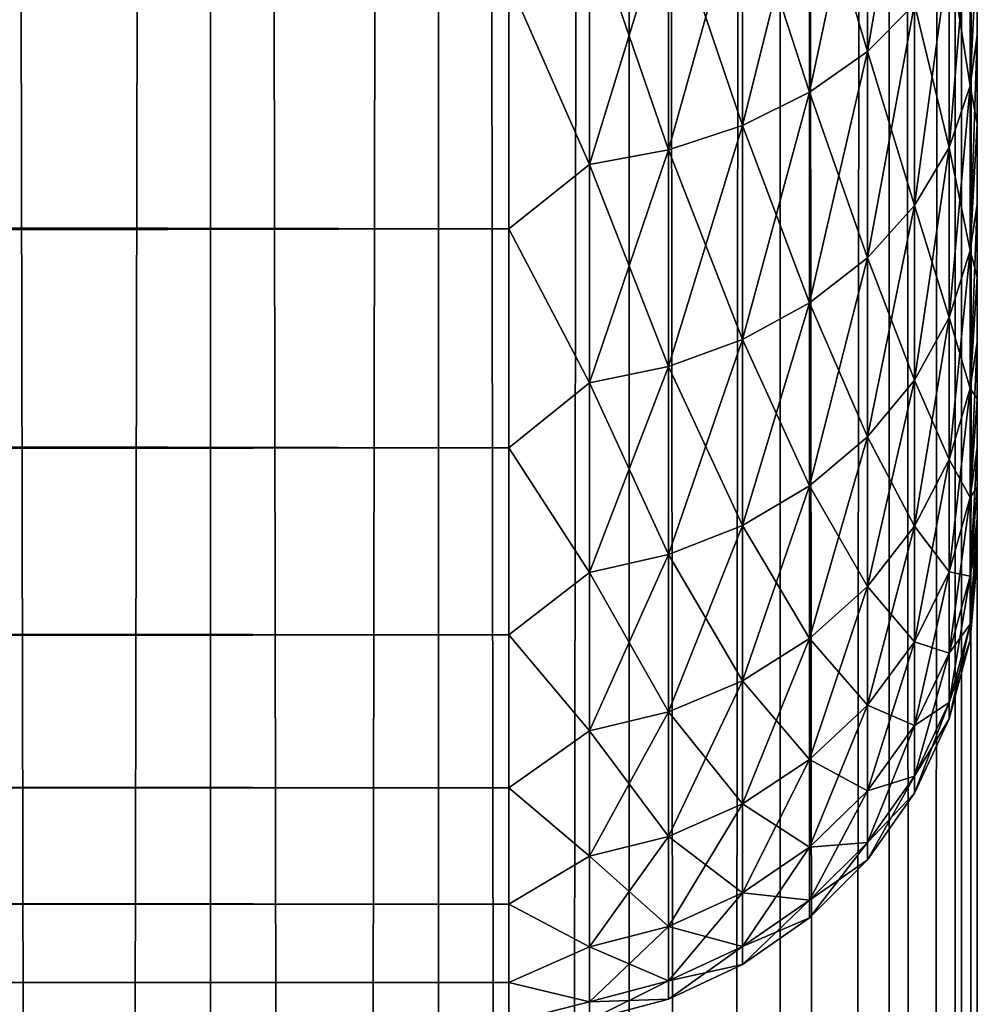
# Model space of a CAD drawing. Extents: x -265 to 265, y 0 to 607.
# Tile 258 of 296: x 260.91 to 265, y 427.6 to 431.8. Entities that reach past the tile are written whole.
import ezdxf

# ---------------------------------------------------------------- set-up
doc = ezdxf.new("R2010")
doc.units = 0
doc.header["$LTSCALE"] = 26.699852
for name, color, linetype in [('12', 7, 'CONTINUOUS'), ('16', 7, 'CONTINUOUS'), ('79', 7, 'CONTINUOUS'), ('80', 7, 'CONTINUOUS'), ('9', 7, 'CONTINUOUS')]:
    doc.layers.add(name, color=color, linetype=linetype)

msp = doc.modelspace()

# ---------------------------------------------------------------- linework, layer by layer
at = {"layer": '12', "color": 7, "linetype": 'CONTINUOUS'}
for points in [[(-263, 430.9078, 18.922), (-263, 431.9652, 17.9244), (263, 430.9078, 18.922), (-263, 430.9078, 18.922)], [(263, 430.9078, 18.922), (-263, 431.9652, 17.9244), (263, 431.9652, 17.9244), (263, 430.9078, 18.922)], [(-263, 431.9652, 37.0756), (-263, 430.9078, 36.078), (263, 431.9652, 37.0756), (-263, 431.9652, 37.0756)], [(263, 431.9652, 37.0756), (-263, 430.9078, 36.078), (263, 430.9078, 36.078), (263, 431.9652, 37.0756)], [(-263, 429.9735, 20.0355), (-263, 430.9078, 18.922), (263, 429.9735, 20.0355), (-263, 429.9735, 20.0355)], [(263, 429.9735, 20.0355), (-263, 430.9078, 18.922), (263, 430.9078, 18.922), (263, 429.9735, 20.0355)], [(-263, 430.9078, 36.078), (-263, 429.9735, 34.9645), (263, 430.9078, 36.078), (-263, 430.9078, 36.078)], [(263, 430.9078, 36.078), (-263, 429.9735, 34.9645), (263, 429.9735, 34.9645), (263, 430.9078, 36.078)], [(-263, 429.1747, 21.25), (-263, 429.9735, 20.0355), (263, 429.1747, 21.25), (-263, 429.1747, 21.25)], [(263, 429.1747, 21.25), (-263, 429.9735, 20.0355), (263, 429.9735, 20.0355), (263, 429.1747, 21.25)], [(-263, 429.9735, 34.9645), (-263, 429.1747, 33.75), (263, 429.9735, 34.9645), (-263, 429.9735, 34.9645)], [(263, 429.9735, 34.9645), (-263, 429.1747, 33.75), (263, 429.1747, 33.75), (263, 429.9735, 34.9645)], [(-263, 428.5223, 22.549), (-263, 429.1747, 21.25), (263, 428.5223, 22.549), (-263, 428.5223, 22.549)], [(263, 428.5223, 22.549), (-263, 429.1747, 21.25), (263, 429.1747, 21.25), (263, 428.5223, 22.549)], [(-263, 429.1747, 33.75), (-263, 428.5223, 32.451), (263, 429.1747, 33.75), (-263, 429.1747, 33.75)], [(263, 429.1747, 33.75), (-263, 428.5223, 32.451), (263, 428.5223, 32.451), (263, 429.1747, 33.75)], [(-263, 428.0251, 23.915), (-263, 428.5223, 22.549), (263, 428.0251, 23.915), (-263, 428.0251, 23.915)], [(263, 428.0251, 23.915), (-263, 428.5223, 22.549), (263, 428.5223, 22.549), (263, 428.0251, 23.915)], [(-263, 428.5223, 32.451), (-263, 428.0251, 31.085), (263, 428.5223, 32.451), (-263, 428.5223, 32.451)], [(263, 428.5223, 32.451), (-263, 428.0251, 31.085), (263, 428.0251, 31.085), (263, 428.5223, 32.451)], [(-263, 427.6899, 25.3294), (-263, 428.0251, 23.915), (263, 427.6899, 25.3294), (-263, 427.6899, 25.3294)], [(263, 427.6899, 25.3294), (-263, 428.0251, 23.915), (263, 428.0251, 23.915), (263, 427.6899, 25.3294)], [(-263, 428.0251, 31.085), (-263, 427.6899, 29.6706), (263, 428.0251, 31.085), (-263, 428.0251, 31.085)], [(263, 428.0251, 31.085), (-263, 427.6899, 29.6706), (263, 427.6899, 29.6706), (263, 428.0251, 31.085)], [(-263, 427.5211, 26.7732), (-263, 427.6899, 25.3294), (263, 427.5211, 26.7732), (-263, 427.5211, 26.7732)], [(263, 427.5211, 26.7732), (-263, 427.6899, 25.3294), (263, 427.6899, 25.3294), (263, 427.5211, 26.7732)], [(-263, 427.6899, 29.6706), (-263, 427.5211, 28.2268), (263, 427.6899, 29.6706), (-263, 427.6899, 29.6706)], [(263, 427.6899, 29.6706), (-263, 427.5211, 28.2268), (263, 427.5211, 28.2268), (263, 427.6899, 29.6706)]]:
    msp.add_3dface(points, dxfattribs=at)
at = {"layer": '16', "color": 7, "linetype": 'CONTINUOUS'}
for points in [[(264.7317, 431.8678, 35.6322), (264.7317, 432.8295, 36.4915), (264.5314, 431.6658, 35.8342), (264.7317, 431.8678, 35.6322)], [(264.5314, 431.6658, 35.8342), (264.7317, 432.8295, 36.4915), (264.5314, 432.6513, 36.715), (264.5314, 431.6658, 35.8342)], [(264.5314, 432.6513, 18.285), (264.5314, 431.6658, 19.1658), (264.2845, 432.4976, 18.0922), (264.5314, 432.6513, 18.285)], [(264.5314, 431.6658, 35.8342), (264.5314, 432.6513, 36.715), (264.2845, 431.4914, 36.0086), (264.5314, 431.6658, 35.8342)], [(264.2845, 431.4914, 36.0086), (264.5314, 432.6513, 36.715), (264.2845, 432.4976, 36.9078), (264.2845, 431.4914, 36.0086)], [(264.5314, 432.6513, 18.285), (264.7317, 431.8678, 19.3678), (264.5314, 431.6658, 19.1658), (264.5314, 432.6513, 18.285)], [(264.2845, 432.4976, 18.0922), (264.2845, 431.4914, 18.9914), (263.9985, 432.3729, 17.9359), (264.2845, 432.4976, 18.0922)], [(264.2845, 431.4914, 36.0086), (264.2845, 432.4976, 36.9078), (263.9985, 431.35, 36.15), (264.2845, 431.4914, 36.0086)], [(263.9985, 431.35, 36.15), (264.2845, 432.4976, 36.9078), (263.9985, 432.3729, 37.0641), (263.9985, 431.35, 36.15)], [(264.2845, 432.4976, 18.0922), (264.5314, 431.6658, 19.1658), (264.2845, 431.4914, 18.9914), (264.2845, 432.4976, 18.0922)], [(263.9985, 432.3729, 17.9359), (263.9985, 431.35, 18.85), (263.6821, 432.2811, 17.8208), (263.9985, 432.3729, 17.9359)], [(263.9985, 431.35, 36.15), (263.9985, 432.3729, 37.0641), (263.6821, 431.2459, 36.2541), (263.9985, 431.35, 36.15)], [(263.6821, 431.2459, 36.2541), (263.9985, 432.3729, 37.0641), (263.6821, 432.2811, 37.1792), (263.6821, 431.2459, 36.2541)], [(263.9985, 432.3729, 17.9359), (264.2845, 431.4914, 18.9914), (263.9985, 431.35, 18.85), (263.9985, 432.3729, 17.9359)], [(264.9696, 432.3298, 19.8298), (264.9696, 431.5192, 20.7368), (264.8793, 432.0915, 19.5915), (264.9696, 432.3298, 19.8298)], [(264.9696, 431.5192, 34.2632), (264.9696, 432.3298, 35.1702), (264.8793, 431.2557, 34.4733), (264.9696, 431.5192, 34.2632)], [(264.8793, 431.2557, 34.4733), (264.9696, 432.3298, 35.1702), (264.8793, 432.0915, 35.4085), (264.8793, 431.2557, 34.4733)], [(264.9696, 432.3298, 19.8298), (265, 432.1407, 20.5372), (264.9696, 431.5192, 20.7368), (264.9696, 432.3298, 19.8298)], [(264.9696, 431.5192, 34.2632), (265, 432.1407, 34.4628), (264.9696, 432.3298, 35.1702), (264.9696, 431.5192, 34.2632)], [(263.6821, 432.2811, 17.8208), (263.6821, 431.2459, 18.7459), (263.3449, 432.2251, 17.7505), (263.6821, 432.2811, 17.8208)], [(263.6821, 431.2459, 36.2541), (263.6821, 432.2811, 37.1792), (263.3449, 431.1824, 36.3176), (263.6821, 431.2459, 36.2541)], [(263.3449, 431.1824, 36.3176), (263.6821, 432.2811, 37.1792), (263.3449, 432.2251, 37.2495), (263.3449, 431.1824, 36.3176)], [(263.6821, 432.2811, 17.8208), (263.9985, 431.35, 18.85), (263.6821, 431.2459, 18.7459), (263.6821, 432.2811, 17.8208)], [(263, 431.9652, 37.0756), (263.3449, 431.1824, 36.3176), (263.3449, 432.2251, 37.2495), (263, 431.9652, 37.0756)], [(263, 431.9652, 17.9244), (263.3449, 432.2251, 17.7505), (263.3449, 431.1824, 18.6824), (263, 431.9652, 17.9244)], [(263.3449, 432.2251, 17.7505), (263.6821, 431.2459, 18.7459), (263.3449, 431.1824, 18.6824), (263.3449, 432.2251, 17.7505)], [(265, 432.1407, 20.5372), (265, 431.7346, 21.0244), (264.9696, 431.5192, 20.7368), (265, 432.1407, 20.5372)], [(265, 431.7346, 33.9756), (265, 432.1407, 34.4628), (264.9696, 431.5192, 34.2632), (265, 431.7346, 33.9756)], [(264.8793, 432.0915, 19.5915), (264.8793, 431.2557, 20.5267), (264.7317, 431.8678, 19.3678), (264.8793, 432.0915, 19.5915)], [(264.8793, 431.2557, 34.4733), (264.8793, 432.0915, 35.4085), (264.7317, 431.0085, 34.6705), (264.8793, 431.2557, 34.4733)], [(264.7317, 431.0085, 34.6705), (264.8793, 432.0915, 35.4085), (264.7317, 431.8678, 35.6322), (264.7317, 431.0085, 34.6705)], [(264.8793, 432.0915, 19.5915), (264.9696, 431.5192, 20.7368), (264.8793, 431.2557, 20.5267), (264.8793, 432.0915, 19.5915)], [(263, 431.9652, 37.0756), (263, 430.9078, 36.078), (263.3449, 431.1824, 36.3176), (263, 431.9652, 37.0756)], [(263, 430.9078, 18.922), (263, 431.9652, 17.9244), (263.3449, 431.1824, 18.6824), (263, 430.9078, 18.922)], [(264.7317, 431.8678, 19.3678), (264.7317, 431.0085, 20.3295), (264.5314, 431.6658, 19.1658), (264.7317, 431.8678, 19.3678)], [(264.7317, 431.0085, 34.6705), (264.7317, 431.8678, 35.6322), (264.5314, 430.785, 34.8487), (264.7317, 431.0085, 34.6705)], [(264.5314, 430.785, 34.8487), (264.7317, 431.8678, 35.6322), (264.5314, 431.6658, 35.8342), (264.5314, 430.785, 34.8487)], [(264.7317, 431.8678, 19.3678), (264.8793, 431.2557, 20.5267), (264.7317, 431.0085, 20.3295), (264.7317, 431.8678, 19.3678)], [(265, 431.7346, 21.0244), (265, 431.3587, 21.5353), (264.9696, 431.5192, 20.7368), (265, 431.7346, 21.0244)], [(265, 431.3587, 33.4647), (265, 431.7346, 33.9756), (264.9696, 430.8153, 33.2711), (265, 431.3587, 33.4647)], [(264.9696, 430.8153, 33.2711), (265, 431.7346, 33.9756), (264.9696, 431.5192, 34.2632), (264.9696, 430.8153, 33.2711)], [(264.5314, 431.6658, 19.1658), (264.5314, 430.785, 20.1513), (264.2845, 431.4914, 18.9914), (264.5314, 431.6658, 19.1658)], [(264.5314, 430.785, 34.8487), (264.5314, 431.6658, 35.8342), (264.2845, 430.5922, 35.0024), (264.5314, 430.785, 34.8487)], [(264.2845, 430.5922, 35.0024), (264.5314, 431.6658, 35.8342), (264.2845, 431.4914, 36.0086), (264.2845, 430.5922, 35.0024)], [(264.5314, 431.6658, 19.1658), (264.7317, 431.0085, 20.3295), (264.5314, 430.785, 20.1513), (264.5314, 431.6658, 19.1658)], [(264.9696, 431.5192, 20.7368), (264.9696, 430.8153, 21.7289), (264.8793, 431.2557, 20.5267), (264.9696, 431.5192, 20.7368)], [(264.9696, 430.8153, 33.2711), (264.9696, 431.5192, 34.2632), (264.8793, 430.5299, 33.4504), (264.9696, 430.8153, 33.2711)], [(264.8793, 430.5299, 33.4504), (264.9696, 431.5192, 34.2632), (264.8793, 431.2557, 34.4733), (264.8793, 430.5299, 33.4504)], [(264.9696, 431.5192, 20.7368), (265, 431.3587, 21.5353), (264.9696, 430.8153, 21.7289), (264.9696, 431.5192, 20.7368)], [(264.2845, 431.4914, 18.9914), (264.2845, 430.5922, 19.9976), (263.9985, 431.35, 18.85), (264.2845, 431.4914, 18.9914)], [(264.2845, 430.5922, 35.0024), (264.2845, 431.4914, 36.0086), (263.9985, 430.4359, 35.1271), (264.2845, 430.5922, 35.0024)], [(263.9985, 430.4359, 35.1271), (264.2845, 431.4914, 36.0086), (263.9985, 431.35, 36.15), (263.9985, 430.4359, 35.1271)], [(264.2845, 431.4914, 18.9914), (264.5314, 430.785, 20.1513), (264.2845, 430.5922, 19.9976), (264.2845, 431.4914, 18.9914)], [(263.9985, 431.35, 18.85), (263.9985, 430.4359, 19.8729), (263.6821, 431.2459, 18.7459), (263.9985, 431.35, 18.85)], [(263.9985, 430.4359, 35.1271), (263.9985, 431.35, 36.15), (263.6821, 430.3208, 35.2189), (263.9985, 430.4359, 35.1271)], [(263.6821, 430.3208, 35.2189), (263.9985, 431.35, 36.15), (263.6821, 431.2459, 36.2541), (263.6821, 430.3208, 35.2189)], [(263.9985, 431.35, 18.85), (264.2845, 430.5922, 19.9976), (263.9985, 430.4359, 19.8729), (263.9985, 431.35, 18.85)], [(265, 431.3587, 21.5353), (265, 431.0143, 22.0679), (264.9696, 430.8153, 21.7289), (265, 431.3587, 21.5353)], [(265, 431.0143, 32.9321), (265, 431.3587, 33.4647), (264.9696, 430.8153, 33.2711), (265, 431.0143, 32.9321)], [(263.6821, 431.2459, 18.7459), (263.6821, 430.3208, 19.7811), (263.3449, 431.1824, 18.6824), (263.6821, 431.2459, 18.7459)], [(263.6821, 430.3208, 35.2189), (263.6821, 431.2459, 36.2541), (263.3449, 430.2505, 35.2749), (263.6821, 430.3208, 35.2189)], [(263.3449, 430.2505, 35.2749), (263.6821, 431.2459, 36.2541), (263.3449, 431.1824, 36.3176), (263.3449, 430.2505, 35.2749)], [(263.6821, 431.2459, 18.7459), (263.9985, 430.4359, 19.8729), (263.6821, 430.3208, 19.7811), (263.6821, 431.2459, 18.7459)], [(264.8793, 431.2557, 20.5267), (264.8793, 430.5299, 21.5496), (264.7317, 431.0085, 20.3295), (264.8793, 431.2557, 20.5267)], [(264.8793, 430.5299, 33.4504), (264.8793, 431.2557, 34.4733), (264.7317, 430.2622, 33.6187), (264.8793, 430.5299, 33.4504)], [(264.7317, 430.2622, 33.6187), (264.8793, 431.2557, 34.4733), (264.7317, 431.0085, 34.6705), (264.7317, 430.2622, 33.6187)], [(264.8793, 431.2557, 20.5267), (264.9696, 430.8153, 21.7289), (264.8793, 430.5299, 21.5496), (264.8793, 431.2557, 20.5267)], [(263, 430.9078, 36.078), (263.3449, 430.2505, 35.2749), (263.3449, 431.1824, 36.3176), (263, 430.9078, 36.078)], [(263, 430.9078, 18.922), (263.3449, 431.1824, 18.6824), (263.3449, 430.2505, 19.7251), (263, 430.9078, 18.922)], [(263.3449, 431.1824, 18.6824), (263.6821, 430.3208, 19.7811), (263.3449, 430.2505, 19.7251), (263.3449, 431.1824, 18.6824)], [(265, 431.0143, 22.0679), (265, 430.7027, 22.6204), (264.9696, 430.8153, 21.7289), (265, 431.0143, 22.0679)], [(265, 430.7027, 32.3796), (265, 431.0143, 32.9321), (264.9696, 430.2269, 32.2065), (265, 430.7027, 32.3796)], [(264.9696, 430.2269, 32.2065), (265, 431.0143, 32.9321), (264.9696, 430.8153, 33.2711), (264.9696, 430.2269, 32.2065)], [(264.7317, 431.0085, 20.3295), (264.7317, 430.2622, 21.3813), (264.5314, 430.785, 20.1513), (264.7317, 431.0085, 20.3295)], [(264.7317, 430.2622, 33.6187), (264.7317, 431.0085, 34.6705), (264.5314, 430.0202, 33.7707), (264.7317, 430.2622, 33.6187)], [(264.5314, 430.0202, 33.7707), (264.7317, 431.0085, 34.6705), (264.5314, 430.785, 34.8487), (264.5314, 430.0202, 33.7707)], [(264.7317, 431.0085, 20.3295), (264.8793, 430.5299, 21.5496), (264.7317, 430.2622, 21.3813), (264.7317, 431.0085, 20.3295)], [(263, 430.9078, 36.078), (263, 429.9735, 34.9645), (263.3449, 430.2505, 35.2749), (263, 430.9078, 36.078)], [(263, 429.9735, 20.0355), (263, 430.9078, 18.922), (263.3449, 430.2505, 19.7251), (263, 429.9735, 20.0355)], [(264.9696, 430.8153, 21.7289), (264.9696, 430.2269, 22.7935), (264.8793, 430.5299, 21.5496), (264.9696, 430.8153, 21.7289)], [(264.9696, 430.2269, 32.2065), (264.9696, 430.8153, 33.2711), (264.8793, 429.9232, 32.3527), (264.9696, 430.2269, 32.2065)], [(264.8793, 429.9232, 32.3527), (264.9696, 430.8153, 33.2711), (264.8793, 430.5299, 33.4504), (264.8793, 429.9232, 32.3527)], [(264.9696, 430.8153, 21.7289), (265, 430.7027, 22.6204), (264.9696, 430.2269, 22.7935), (264.9696, 430.8153, 21.7289)], [(264.5314, 430.785, 20.1513), (264.5314, 430.0202, 21.2293), (264.2845, 430.5922, 19.9976), (264.5314, 430.785, 20.1513)], [(264.5314, 430.0202, 33.7707), (264.5314, 430.785, 34.8487), (264.2845, 429.8114, 33.9019), (264.5314, 430.0202, 33.7707)], [(264.2845, 429.8114, 33.9019), (264.5314, 430.785, 34.8487), (264.2845, 430.5922, 35.0024), (264.2845, 429.8114, 33.9019)], [(264.5314, 430.785, 20.1513), (264.7317, 430.2622, 21.3813), (264.5314, 430.0202, 21.2293), (264.5314, 430.785, 20.1513)], [(265, 430.7027, 22.6204), (265, 430.4251, 23.1907), (264.9696, 430.2269, 22.7935), (265, 430.7027, 22.6204)], [(265, 430.4251, 31.8093), (265, 430.7027, 32.3796), (264.9696, 430.2269, 32.2065), (265, 430.4251, 31.8093)], [(264.2845, 430.5922, 19.9976), (264.2845, 429.8114, 21.0981), (263.9985, 430.4359, 19.8729), (264.2845, 430.5922, 19.9976)], [(264.2845, 429.8114, 33.9019), (264.2845, 430.5922, 35.0024), (263.9985, 429.6421, 34.0083), (264.2845, 429.8114, 33.9019)], [(263.9985, 429.6421, 34.0083), (264.2845, 430.5922, 35.0024), (263.9985, 430.4359, 35.1271), (263.9985, 429.6421, 34.0083)], [(264.2845, 430.5922, 19.9976), (264.5314, 430.0202, 21.2293), (264.2845, 429.8114, 21.0981), (264.2845, 430.5922, 19.9976)], [(264.8793, 430.5299, 21.5496), (264.8793, 429.9232, 22.6473), (264.7317, 430.2622, 21.3813), (264.8793, 430.5299, 21.5496)], [(264.8793, 429.9232, 32.3527), (264.8793, 430.5299, 33.4504), (264.7317, 429.6383, 32.4899), (264.8793, 429.9232, 32.3527)], [(264.7317, 429.6383, 32.4899), (264.8793, 430.5299, 33.4504), (264.7317, 430.2622, 33.6187), (264.7317, 429.6383, 32.4899)], [(264.8793, 430.5299, 21.5496), (264.9696, 430.2269, 22.7935), (264.8793, 429.9232, 22.6473), (264.8793, 430.5299, 21.5496)], [(263.9985, 430.4359, 19.8729), (263.9985, 429.6421, 20.9917), (263.6821, 430.3208, 19.7811), (263.9985, 430.4359, 19.8729)], [(263.9985, 429.6421, 34.0083), (263.9985, 430.4359, 35.1271), (263.6821, 429.5175, 34.0866), (263.9985, 429.6421, 34.0083)], [(263.6821, 429.5175, 34.0866), (263.9985, 430.4359, 35.1271), (263.6821, 430.3208, 35.2189), (263.6821, 429.5175, 34.0866)], [(263.9985, 430.4359, 19.8729), (264.2845, 429.8114, 21.0981), (263.9985, 429.6421, 20.9917), (263.9985, 430.4359, 19.8729)], [(265, 430.4251, 23.1907), (265, 430.1823, 23.7766), (264.9696, 430.2269, 22.7935), (265, 430.4251, 23.1907)], [(265, 430.1823, 31.2234), (265, 430.4251, 31.8093), (264.9696, 429.7614, 31.0826), (265, 430.1823, 31.2234)], [(264.9696, 429.7614, 31.0826), (265, 430.4251, 31.8093), (264.9696, 430.2269, 32.2065), (264.9696, 429.7614, 31.0826)], [(263.6821, 430.3208, 19.7811), (263.6821, 429.5175, 20.9134), (263.3449, 430.2505, 19.7251), (263.6821, 430.3208, 19.7811)], [(263.6821, 429.5175, 34.0866), (263.6821, 430.3208, 35.2189), (263.3449, 429.4413, 34.1345), (263.6821, 429.5175, 34.0866)], [(263.3449, 429.4413, 34.1345), (263.6821, 430.3208, 35.2189), (263.3449, 430.2505, 35.2749), (263.3449, 429.4413, 34.1345)], [(263.6821, 430.3208, 19.7811), (263.9985, 429.6421, 20.9917), (263.6821, 429.5175, 20.9134), (263.6821, 430.3208, 19.7811)], [(264.7317, 430.2622, 21.3813), (264.7317, 429.6383, 22.5101), (264.5314, 430.0202, 21.2293), (264.7317, 430.2622, 21.3813)], [(264.7317, 429.6383, 32.4899), (264.7317, 430.2622, 33.6187), (264.5314, 429.3808, 32.6139), (264.7317, 429.6383, 32.4899)], [(264.5314, 429.3808, 32.6139), (264.7317, 430.2622, 33.6187), (264.5314, 430.0202, 33.7707), (264.5314, 429.3808, 32.6139)], [(264.7317, 430.2622, 21.3813), (264.8793, 429.9232, 22.6473), (264.7317, 429.6383, 22.5101), (264.7317, 430.2622, 21.3813)], [(263, 429.9735, 34.9645), (263.3449, 429.4413, 34.1345), (263.3449, 430.2505, 35.2749), (263, 429.9735, 34.9645)], [(263, 429.9735, 20.0355), (263.3449, 430.2505, 19.7251), (263.3449, 429.4413, 20.8655), (263, 429.9735, 20.0355)], [(263.3449, 430.2505, 19.7251), (263.6821, 429.5175, 20.9134), (263.3449, 429.4413, 20.8655), (263.3449, 430.2505, 19.7251)], [(264.9696, 430.2269, 22.7935), (264.9696, 429.7614, 23.9174), (264.8793, 429.9232, 22.6473), (264.9696, 430.2269, 22.7935)], [(264.9696, 429.7614, 31.0826), (264.9696, 430.2269, 32.2065), (264.8793, 429.4433, 31.194), (264.9696, 429.7614, 31.0826)], [(264.8793, 429.4433, 31.194), (264.9696, 430.2269, 32.2065), (264.8793, 429.9232, 32.3527), (264.8793, 429.4433, 31.194)], [(264.9696, 430.2269, 22.7935), (265, 430.1823, 23.7766), (264.9696, 429.7614, 23.9174), (264.9696, 430.2269, 22.7935)], [(265, 430.1823, 23.7766), (265, 429.9754, 24.3762), (264.9696, 429.7614, 23.9174), (265, 430.1823, 23.7766)], [(265, 429.9754, 30.6238), (265, 430.1823, 31.2234), (264.9696, 429.7614, 31.0826), (265, 429.9754, 30.6238)], [(264.5314, 430.0202, 21.2293), (264.5314, 429.3808, 22.3861), (264.2845, 429.8114, 21.0981), (264.5314, 430.0202, 21.2293)], [(264.5314, 429.3808, 32.6139), (264.5314, 430.0202, 33.7707), (264.2845, 429.1587, 32.7209), (264.5314, 429.3808, 32.6139)], [(264.2845, 429.1587, 32.7209), (264.5314, 430.0202, 33.7707), (264.2845, 429.8114, 33.9019), (264.2845, 429.1587, 32.7209)], [(264.5314, 430.0202, 21.2293), (264.7317, 429.6383, 22.5101), (264.5314, 429.3808, 22.3861), (264.5314, 430.0202, 21.2293)], [(263, 429.9735, 34.9645), (263, 429.1747, 33.75), (263.3449, 429.4413, 34.1345), (263, 429.9735, 34.9645)], [(263, 429.1747, 21.25), (263, 429.9735, 20.0355), (263.3449, 429.4413, 20.8655), (263, 429.1747, 21.25)], [(265, 429.9754, 24.3762), (265, 429.8051, 24.9872), (264.9696, 429.7614, 23.9174), (265, 429.9754, 24.3762)], [(265, 429.8051, 30.0128), (265, 429.9754, 30.6238), (264.9696, 429.4247, 29.9138), (265, 429.8051, 30.0128)], [(264.9696, 429.4247, 29.9138), (265, 429.9754, 30.6238), (264.9696, 429.7614, 31.0826), (264.9696, 429.4247, 29.9138)], [(264.8793, 429.9232, 22.6473), (264.8793, 429.4433, 23.806), (264.7317, 429.6383, 22.5101), (264.8793, 429.9232, 22.6473)], [(264.8793, 429.4433, 31.194), (264.8793, 429.9232, 32.3527), (264.7317, 429.1448, 31.2984), (264.8793, 429.4433, 31.194)], [(264.7317, 429.1448, 31.2984), (264.8793, 429.9232, 32.3527), (264.7317, 429.6383, 32.4899), (264.7317, 429.1448, 31.2984)], [(264.8793, 429.9232, 22.6473), (264.9696, 429.7614, 23.9174), (264.8793, 429.4433, 23.806), (264.8793, 429.9232, 22.6473)], [(264.2845, 429.8114, 21.0981), (264.2845, 429.1587, 22.2791), (263.9985, 429.6421, 20.9917), (264.2845, 429.8114, 21.0981)], [(264.2845, 429.1587, 32.7209), (264.2845, 429.8114, 33.9019), (263.9985, 428.9785, 32.8077), (264.2845, 429.1587, 32.7209)], [(263.9985, 428.9785, 32.8077), (264.2845, 429.8114, 33.9019), (263.9985, 429.6421, 34.0083), (263.9985, 428.9785, 32.8077)], [(264.2845, 429.8114, 21.0981), (264.5314, 429.3808, 22.3861), (264.2845, 429.1587, 22.2791), (264.2845, 429.8114, 21.0981)], [(265, 429.8051, 24.9872), (265, 429.672, 25.6073), (264.9696, 429.4247, 25.0862), (265, 429.8051, 24.9872)], [(264.9696, 429.7614, 23.9174), (265, 429.8051, 24.9872), (264.9696, 429.4247, 25.0862), (264.9696, 429.7614, 23.9174)], [(265, 429.672, 29.3927), (265, 429.8051, 30.0128), (264.9696, 429.4247, 29.9138), (265, 429.672, 29.3927)], [(264.9696, 429.7614, 23.9174), (264.9696, 429.4247, 25.0862), (264.8793, 429.4433, 23.806), (264.9696, 429.7614, 23.9174)], [(264.9696, 429.4247, 29.9138), (264.9696, 429.7614, 31.0826), (264.8793, 429.096, 29.9888), (264.9696, 429.4247, 29.9138)], [(264.8793, 429.096, 29.9888), (264.9696, 429.7614, 31.0826), (264.8793, 429.4433, 31.194), (264.8793, 429.096, 29.9888)], [(265, 429.672, 25.6073), (265, 429.5766, 26.2344), (264.9696, 429.4247, 25.0862), (265, 429.672, 25.6073)], [(265, 429.5766, 28.7656), (265, 429.672, 29.3927), (264.9696, 429.2209, 28.7145), (265, 429.5766, 28.7656)], [(264.9696, 429.2209, 28.7145), (265, 429.672, 29.3927), (264.9696, 429.4247, 29.9138), (264.9696, 429.2209, 28.7145)], [(263.9985, 429.6421, 20.9917), (263.9985, 428.9785, 22.1923), (263.6821, 429.5175, 20.9134), (263.9985, 429.6421, 20.9917)], [(263.9985, 428.9785, 32.8077), (263.9985, 429.6421, 34.0083), (263.6821, 428.8459, 32.8715), (263.9985, 428.9785, 32.8077)], [(263.6821, 428.8459, 32.8715), (263.9985, 429.6421, 34.0083), (263.6821, 429.5175, 34.0866), (263.6821, 428.8459, 32.8715)], [(263.9985, 429.6421, 20.9917), (264.2845, 429.1587, 22.2791), (263.9985, 428.9785, 22.1923), (263.9985, 429.6421, 20.9917)], [(264.7317, 429.6383, 22.5101), (264.7317, 429.1448, 23.7016), (264.5314, 429.3808, 22.3861), (264.7317, 429.6383, 22.5101)], [(264.7317, 429.1448, 31.2984), (264.7317, 429.6383, 32.4899), (264.5314, 428.875, 31.3928), (264.7317, 429.1448, 31.2984)], [(264.5314, 428.875, 31.3928), (264.7317, 429.6383, 32.4899), (264.5314, 429.3808, 32.6139), (264.5314, 428.875, 31.3928)], [(264.7317, 429.6383, 22.5101), (264.8793, 429.4433, 23.806), (264.7317, 429.1448, 23.7016), (264.7317, 429.6383, 22.5101)], [(265, 429.5766, 26.2344), (265, 429.5192, 26.866), (264.9696, 429.2209, 26.2855), (265, 429.5766, 26.2344)], [(264.9696, 429.4247, 25.0862), (265, 429.5766, 26.2344), (264.9696, 429.2209, 26.2855), (264.9696, 429.4247, 25.0862)], [(265, 429.5192, 28.134), (265, 429.5766, 28.7656), (264.9696, 429.2209, 28.7145), (265, 429.5192, 28.134)], [(263.6821, 429.5175, 20.9134), (263.6821, 428.8459, 22.1285), (263.3449, 429.4413, 20.8655), (263.6821, 429.5175, 20.9134)], [(263.6821, 428.8459, 32.8715), (263.6821, 429.5175, 34.0866), (263.3449, 428.7649, 32.9105), (263.6821, 428.8459, 32.8715)], [(263.3449, 428.7649, 32.9105), (263.6821, 429.5175, 34.0866), (263.3449, 429.4413, 34.1345), (263.3449, 428.7649, 32.9105)], [(263.6821, 429.5175, 20.9134), (263.9985, 428.9785, 22.1923), (263.6821, 428.8459, 22.1285), (263.6821, 429.5175, 20.9134)], [(265, 429.5192, 26.866), (265, 429.5, 27.5), (264.9696, 429.2209, 26.2855), (265, 429.5192, 26.866)], [(265, 429.5, 27.5), (265, 429.5192, 28.134), (264.9696, 429.1527, 27.5), (265, 429.5, 27.5)], [(264.9696, 429.1527, 27.5), (265, 429.5192, 28.134), (264.9696, 429.2209, 28.7145), (264.9696, 429.1527, 27.5)], [(264.9696, 429.2209, 26.2855), (265, 429.5, 27.5), (264.9696, 429.1527, 27.5), (264.9696, 429.2209, 26.2855)], [(263, 429.1747, 33.75), (263.3449, 428.7649, 32.9105), (263.3449, 429.4413, 34.1345), (263, 429.1747, 33.75)], [(263, 429.1747, 21.25), (263.3449, 429.4413, 20.8655), (263.3449, 428.7649, 22.0895), (263, 429.1747, 21.25)], [(263.3449, 429.4413, 20.8655), (263.6821, 428.8459, 22.1285), (263.3449, 428.7649, 22.0895), (263.3449, 429.4413, 20.8655)], [(264.8793, 429.4433, 23.806), (264.8793, 429.096, 25.0112), (264.7317, 429.1448, 23.7016), (264.8793, 429.4433, 23.806)], [(264.8793, 429.096, 29.9888), (264.8793, 429.4433, 31.194), (264.7317, 428.7877, 30.0591), (264.8793, 429.096, 29.9888)], [(264.7317, 428.7877, 30.0591), (264.8793, 429.4433, 31.194), (264.7317, 429.1448, 31.2984), (264.7317, 428.7877, 30.0591)], [(264.8793, 429.4433, 23.806), (264.9696, 429.4247, 25.0862), (264.8793, 429.096, 25.0112), (264.8793, 429.4433, 23.806)], [(264.9696, 429.4247, 25.0862), (264.9696, 429.2209, 26.2855), (264.8793, 429.096, 25.0112), (264.9696, 429.4247, 25.0862)], [(264.9696, 429.2209, 28.7145), (264.9696, 429.4247, 29.9138), (264.8793, 428.886, 28.7523), (264.9696, 429.2209, 28.7145)], [(264.8793, 428.886, 28.7523), (264.9696, 429.4247, 29.9138), (264.8793, 429.096, 29.9888), (264.8793, 428.886, 28.7523)], [(264.5314, 429.3808, 22.3861), (264.5314, 428.875, 23.6072), (264.2845, 429.1587, 22.2791), (264.5314, 429.3808, 22.3861)], [(264.5314, 428.875, 31.3928), (264.5314, 429.3808, 32.6139), (264.2845, 428.6423, 31.4742), (264.5314, 428.875, 31.3928)], [(264.2845, 428.6423, 31.4742), (264.5314, 429.3808, 32.6139), (264.2845, 429.1587, 32.7209), (264.2845, 428.6423, 31.4742)], [(264.5314, 429.3808, 22.3861), (264.7317, 429.1448, 23.7016), (264.5314, 428.875, 23.6072), (264.5314, 429.3808, 22.3861)], [(264.9696, 429.2209, 26.2855), (264.9696, 429.1527, 27.5), (264.8793, 428.886, 26.2477), (264.9696, 429.2209, 26.2855)], [(264.8793, 429.096, 25.0112), (264.9696, 429.2209, 26.2855), (264.8793, 428.886, 26.2477), (264.8793, 429.096, 25.0112)], [(264.9696, 429.1527, 27.5), (264.9696, 429.2209, 28.7145), (264.8793, 428.8156, 27.5), (264.9696, 429.1527, 27.5)], [(264.8793, 428.8156, 27.5), (264.9696, 429.2209, 28.7145), (264.8793, 428.886, 28.7523), (264.8793, 428.8156, 27.5)], [(263, 429.1747, 33.75), (263, 428.5223, 32.451), (263.3449, 428.7649, 32.9105), (263, 429.1747, 33.75)], [(263, 428.5223, 22.549), (263, 429.1747, 21.25), (263.3449, 428.7649, 22.0895), (263, 428.5223, 22.549)], [(264.2845, 429.1587, 22.2791), (264.2845, 428.6423, 23.5258), (263.9985, 428.9785, 22.1923), (264.2845, 429.1587, 22.2791)], [(264.2845, 428.6423, 31.4742), (264.2845, 429.1587, 32.7209), (263.9985, 428.4535, 31.5403), (264.2845, 428.6423, 31.4742)], [(263.9985, 428.4535, 31.5403), (264.2845, 429.1587, 32.7209), (263.9985, 428.9785, 32.8077), (263.9985, 428.4535, 31.5403)], [(264.2845, 429.1587, 22.2791), (264.5314, 428.875, 23.6072), (264.2845, 428.6423, 23.5258), (264.2845, 429.1587, 22.2791)], [(264.7317, 429.1448, 23.7016), (264.7317, 428.7877, 24.9409), (264.5314, 428.875, 23.6072), (264.7317, 429.1448, 23.7016)], [(264.7317, 428.7877, 30.0591), (264.7317, 429.1448, 31.2984), (264.5314, 428.5091, 30.1227), (264.7317, 428.7877, 30.0591)], [(264.5314, 428.5091, 30.1227), (264.7317, 429.1448, 31.2984), (264.5314, 428.875, 31.3928), (264.5314, 428.5091, 30.1227)], [(264.7317, 429.1448, 23.7016), (264.8793, 429.096, 25.0112), (264.7317, 428.7877, 24.9409), (264.7317, 429.1448, 23.7016)], [(264.8793, 428.886, 26.2477), (264.9696, 429.1527, 27.5), (264.8793, 428.8156, 27.5), (264.8793, 428.886, 26.2477)], [(264.8793, 429.096, 25.0112), (264.8793, 428.886, 26.2477), (264.7317, 428.7877, 24.9409), (264.8793, 429.096, 25.0112)], [(264.8793, 428.886, 28.7523), (264.8793, 429.096, 29.9888), (264.7317, 428.5717, 28.7877), (264.8793, 428.886, 28.7523)], [(264.7317, 428.5717, 28.7877), (264.8793, 429.096, 29.9888), (264.7317, 428.7877, 30.0591), (264.7317, 428.5717, 28.7877)], [(263.9985, 428.9785, 22.1923), (263.9985, 428.4535, 23.4597), (263.6821, 428.8459, 22.1285), (263.9985, 428.9785, 22.1923)], [(263.9985, 428.4535, 31.5403), (263.9985, 428.9785, 32.8077), (263.6821, 428.3146, 31.5889), (263.9985, 428.4535, 31.5403)], [(263.6821, 428.3146, 31.5889), (263.9985, 428.9785, 32.8077), (263.6821, 428.8459, 32.8715), (263.6821, 428.3146, 31.5889)], [(263.9985, 428.9785, 22.1923), (264.2845, 428.6423, 23.5258), (263.9985, 428.4535, 23.4597), (263.9985, 428.9785, 22.1923)], [(264.5314, 428.875, 23.6072), (264.5314, 428.5091, 24.8773), (264.2845, 428.6423, 23.5258), (264.5314, 428.875, 23.6072)], [(264.5314, 428.5091, 30.1227), (264.5314, 428.875, 31.3928), (264.2845, 428.2687, 30.1776), (264.5314, 428.5091, 30.1227)], [(264.2845, 428.2687, 30.1776), (264.5314, 428.875, 31.3928), (264.2845, 428.6423, 31.4742), (264.2845, 428.2687, 30.1776)], [(264.5314, 428.875, 23.6072), (264.7317, 428.7877, 24.9409), (264.5314, 428.5091, 24.8773), (264.5314, 428.875, 23.6072)], [(264.8793, 428.886, 26.2477), (264.8793, 428.8156, 27.5), (264.7317, 428.5717, 26.2123), (264.8793, 428.886, 26.2477)], [(264.7317, 428.7877, 24.9409), (264.8793, 428.886, 26.2477), (264.7317, 428.5717, 26.2123), (264.7317, 428.7877, 24.9409)], [(264.8793, 428.8156, 27.5), (264.8793, 428.886, 28.7523), (264.7317, 428.4994, 27.5), (264.8793, 428.8156, 27.5)], [(264.7317, 428.4994, 27.5), (264.8793, 428.886, 28.7523), (264.7317, 428.5717, 28.7877), (264.7317, 428.4994, 27.5)], [(263.6821, 428.8459, 22.1285), (263.6821, 428.3146, 23.4111), (263.3449, 428.7649, 22.0895), (263.6821, 428.8459, 22.1285)], [(263.6821, 428.3146, 31.5889), (263.6821, 428.8459, 32.8715), (263.3449, 428.2297, 31.6186), (263.6821, 428.3146, 31.5889)], [(263.3449, 428.2297, 31.6186), (263.6821, 428.8459, 32.8715), (263.3449, 428.7649, 32.9105), (263.3449, 428.2297, 31.6186)], [(263.6821, 428.8459, 22.1285), (263.9985, 428.4535, 23.4597), (263.6821, 428.3146, 23.4111), (263.6821, 428.8459, 22.1285)], [(264.7317, 428.7877, 24.9409), (264.7317, 428.5717, 26.2123), (264.5314, 428.5091, 24.8773), (264.7317, 428.7877, 24.9409)], [(264.7317, 428.5717, 28.7877), (264.7317, 428.7877, 30.0591), (264.5314, 428.2877, 28.8197), (264.7317, 428.5717, 28.7877)], [(264.5314, 428.2877, 28.8197), (264.7317, 428.7877, 30.0591), (264.5314, 428.5091, 30.1227), (264.5314, 428.2877, 28.8197)], [(264.7317, 428.5717, 26.2123), (264.8793, 428.8156, 27.5), (264.7317, 428.4994, 27.5), (264.7317, 428.5717, 26.2123)], [(263, 428.5223, 32.451), (263.3449, 428.2297, 31.6186), (263.3449, 428.7649, 32.9105), (263, 428.5223, 32.451)], [(263, 428.5223, 22.549), (263.3449, 428.7649, 22.0895), (263.3449, 428.2297, 23.3814), (263, 428.5223, 22.549)], [(263.3449, 428.7649, 22.0895), (263.6821, 428.3146, 23.4111), (263.3449, 428.2297, 23.3814), (263.3449, 428.7649, 22.0895)], [(264.2845, 428.6423, 23.5258), (264.2845, 428.2687, 24.8224), (263.9985, 428.4535, 23.4597), (264.2845, 428.6423, 23.5258)], [(264.2845, 428.2687, 30.1776), (264.2845, 428.6423, 31.4742), (263.9985, 428.0738, 30.2221), (264.2845, 428.2687, 30.1776)], [(263.9985, 428.0738, 30.2221), (264.2845, 428.6423, 31.4742), (263.9985, 428.4535, 31.5403), (263.9985, 428.0738, 30.2221)], [(264.2845, 428.6423, 23.5258), (264.5314, 428.5091, 24.8773), (264.2845, 428.2687, 24.8224), (264.2845, 428.6423, 23.5258)], [(264.7317, 428.5717, 26.2123), (264.7317, 428.4994, 27.5), (264.5314, 428.2877, 26.1803), (264.7317, 428.5717, 26.2123)], [(264.5314, 428.5091, 24.8773), (264.7317, 428.5717, 26.2123), (264.5314, 428.2877, 26.1803), (264.5314, 428.5091, 24.8773)], [(264.7317, 428.4994, 27.5), (264.7317, 428.5717, 28.7877), (264.5314, 428.2136, 27.5), (264.7317, 428.4994, 27.5)], [(264.5314, 428.2136, 27.5), (264.7317, 428.5717, 28.7877), (264.5314, 428.2877, 28.8197), (264.5314, 428.2136, 27.5)], [(263, 428.5223, 32.451), (263, 428.0251, 31.085), (263.3449, 428.2297, 31.6186), (263, 428.5223, 32.451)], [(263, 428.0251, 23.915), (263, 428.5223, 22.549), (263.3449, 428.2297, 23.3814), (263, 428.0251, 23.915)], [(264.5314, 428.5091, 24.8773), (264.5314, 428.2877, 26.1803), (264.2845, 428.2687, 24.8224), (264.5314, 428.5091, 24.8773)], [(264.5314, 428.2877, 28.8197), (264.5314, 428.5091, 30.1227), (264.2845, 428.0427, 28.8473), (264.5314, 428.2877, 28.8197)], [(264.2845, 428.0427, 28.8473), (264.5314, 428.5091, 30.1227), (264.2845, 428.2687, 30.1776), (264.2845, 428.0427, 28.8473)], [(264.5314, 428.2877, 26.1803), (264.7317, 428.4994, 27.5), (264.5314, 428.2136, 27.5), (264.5314, 428.2877, 26.1803)], [(263.9985, 428.4535, 23.4597), (263.9985, 428.0738, 24.7779), (263.6821, 428.3146, 23.4111), (263.9985, 428.4535, 23.4597)], [(263.9985, 428.0738, 30.2221), (263.9985, 428.4535, 31.5403), (263.6821, 427.9303, 30.2548), (263.9985, 428.0738, 30.2221)], [(263.6821, 427.9303, 30.2548), (263.9985, 428.4535, 31.5403), (263.6821, 428.3146, 31.5889), (263.6821, 427.9303, 30.2548)], [(263.9985, 428.4535, 23.4597), (264.2845, 428.2687, 24.8224), (263.9985, 428.0738, 24.7779), (263.9985, 428.4535, 23.4597)], [(263.6821, 428.3146, 23.4111), (263.6821, 427.9303, 24.7452), (263.3449, 428.2297, 23.3814), (263.6821, 428.3146, 23.4111)], [(263.6821, 427.9303, 30.2548), (263.6821, 428.3146, 31.5889), (263.3449, 427.8426, 30.2748), (263.6821, 427.9303, 30.2548)], [(263.3449, 427.8426, 30.2748), (263.6821, 428.3146, 31.5889), (263.3449, 428.2297, 31.6186), (263.3449, 427.8426, 30.2748)], [(263.6821, 428.3146, 23.4111), (263.9985, 428.0738, 24.7779), (263.6821, 427.9303, 24.7452), (263.6821, 428.3146, 23.4111)], [(264.5314, 428.2877, 26.1803), (264.5314, 428.2136, 27.5), (264.2845, 428.0427, 26.1527), (264.5314, 428.2877, 26.1803)], [(264.2845, 428.2687, 24.8224), (264.5314, 428.2877, 26.1803), (264.2845, 428.0427, 26.1527), (264.2845, 428.2687, 24.8224)], [(264.5314, 428.2136, 27.5), (264.5314, 428.2877, 28.8197), (264.2845, 427.967, 27.5), (264.5314, 428.2136, 27.5)], [(264.2845, 427.967, 27.5), (264.5314, 428.2877, 28.8197), (264.2845, 428.0427, 28.8473), (264.2845, 427.967, 27.5)], [(264.2845, 428.2687, 24.8224), (264.2845, 428.0427, 26.1527), (263.9985, 428.0738, 24.7779), (264.2845, 428.2687, 24.8224)], [(264.2845, 428.0427, 28.8473), (264.2845, 428.2687, 30.1776), (263.9985, 427.844, 28.8697), (264.2845, 428.0427, 28.8473)], [(263.9985, 427.844, 28.8697), (264.2845, 428.2687, 30.1776), (263.9985, 428.0738, 30.2221), (263.9985, 427.844, 28.8697)], [(263, 428.0251, 31.085), (263.3449, 427.8426, 30.2748), (263.3449, 428.2297, 31.6186), (263, 428.0251, 31.085)], [(263, 428.0251, 23.915), (263.3449, 428.2297, 23.3814), (263.3449, 427.8426, 24.7252), (263, 428.0251, 23.915)], [(263.3449, 428.2297, 23.3814), (263.6821, 427.9303, 24.7452), (263.3449, 427.8426, 24.7252), (263.3449, 428.2297, 23.3814)], [(264.2845, 428.0427, 26.1527), (264.5314, 428.2136, 27.5), (264.2845, 427.967, 27.5), (264.2845, 428.0427, 26.1527)], [(263.9985, 428.0738, 24.7779), (263.9985, 427.844, 26.1303), (263.6821, 427.9303, 24.7452), (263.9985, 428.0738, 24.7779)], [(263.9985, 427.844, 28.8697), (263.9985, 428.0738, 30.2221), (263.6821, 427.6977, 28.8861), (263.9985, 427.844, 28.8697)], [(263.6821, 427.6977, 28.8861), (263.9985, 428.0738, 30.2221), (263.6821, 427.9303, 30.2548), (263.6821, 427.6977, 28.8861)], [(263.9985, 428.0738, 24.7779), (264.2845, 428.0427, 26.1527), (263.9985, 427.844, 26.1303), (263.9985, 428.0738, 24.7779)], [(263, 428.0251, 31.085), (263, 427.6899, 29.6706), (263.3449, 427.8426, 30.2748), (263, 428.0251, 31.085)], [(263, 427.6899, 25.3294), (263, 428.0251, 23.915), (263.3449, 427.8426, 24.7252), (263, 427.6899, 25.3294)], [(264.2845, 428.0427, 26.1527), (264.2845, 427.967, 27.5), (263.9985, 427.844, 26.1303), (264.2845, 428.0427, 26.1527)], [(264.2845, 427.967, 27.5), (264.2845, 428.0427, 28.8473), (263.9985, 427.7671, 27.5), (264.2845, 427.967, 27.5)], [(263.9985, 427.7671, 27.5), (264.2845, 428.0427, 28.8473), (263.9985, 427.844, 28.8697), (263.9985, 427.7671, 27.5)], [(263.9985, 427.844, 26.1303), (264.2845, 427.967, 27.5), (263.9985, 427.7671, 27.5), (263.9985, 427.844, 26.1303)], [(263.6821, 427.9303, 24.7452), (263.6821, 427.6977, 26.1139), (263.3449, 427.8426, 24.7252), (263.6821, 427.9303, 24.7452)], [(263.6821, 427.6977, 28.8861), (263.6821, 427.9303, 30.2548), (263.3449, 427.6084, 28.8962), (263.6821, 427.6977, 28.8861)], [(263.3449, 427.6084, 28.8962), (263.6821, 427.9303, 30.2548), (263.3449, 427.8426, 30.2748), (263.3449, 427.6084, 28.8962)], [(263.6821, 427.9303, 24.7452), (263.9985, 427.844, 26.1303), (263.6821, 427.6977, 26.1139), (263.6821, 427.9303, 24.7452)], [(263, 427.6899, 29.6706), (263.3449, 427.6084, 28.8962), (263.3449, 427.8426, 30.2748), (263, 427.6899, 29.6706)], [(263, 427.6899, 25.3294), (263.3449, 427.8426, 24.7252), (263.3449, 427.6084, 26.1038), (263, 427.6899, 25.3294)], [(263.3449, 427.8426, 24.7252), (263.6821, 427.6977, 26.1139), (263.3449, 427.6084, 26.1038), (263.3449, 427.8426, 24.7252)], [(263.9985, 427.844, 26.1303), (263.9985, 427.7671, 27.5), (263.6821, 427.6977, 26.1139), (263.9985, 427.844, 26.1303)], [(263.9985, 427.7671, 27.5), (263.9985, 427.844, 28.8697), (263.6821, 427.6199, 27.5), (263.9985, 427.7671, 27.5)], [(263.6821, 427.6199, 27.5), (263.9985, 427.844, 28.8697), (263.6821, 427.6977, 28.8861), (263.6821, 427.6199, 27.5)], [(263.6821, 427.6977, 26.1139), (263.9985, 427.7671, 27.5), (263.6821, 427.6199, 27.5), (263.6821, 427.6977, 26.1139)], [(263, 427.6899, 29.6706), (263, 427.5211, 28.2268), (263.3449, 427.6084, 28.8962), (263, 427.6899, 29.6706)], [(263, 427.5211, 26.7732), (263, 427.6899, 25.3294), (263.3449, 427.6084, 26.1038), (263, 427.5211, 26.7732)], [(263.6821, 427.6977, 26.1139), (263.6821, 427.6199, 27.5), (263.3449, 427.6084, 26.1038), (263.6821, 427.6977, 26.1139)], [(263.6821, 427.6199, 27.5), (263.6821, 427.6977, 28.8861), (263.3449, 427.53, 27.5), (263.6821, 427.6199, 27.5)], [(263.3449, 427.53, 27.5), (263.6821, 427.6977, 28.8861), (263.3449, 427.6084, 28.8962), (263.3449, 427.53, 27.5)], [(263, 427.5211, 28.2268), (263.3449, 427.53, 27.5), (263.3449, 427.6084, 28.8962), (263, 427.5211, 28.2268)], [(263, 427.5211, 26.7732), (263.3449, 427.6084, 26.1038), (263.3449, 427.53, 27.5), (263, 427.5211, 26.7732)], [(263.3449, 427.6084, 26.1038), (263.6821, 427.6199, 27.5), (263.3449, 427.53, 27.5), (263.3449, 427.6084, 26.1038)]]:
    msp.add_3dface(points, dxfattribs=at)
at = {"layer": '79', "color": 7, "linetype": 'CONTINUOUS'}
for points in [[(260.6066, 1, 10.6066), (261.7275, 1, 9.3523), (260.6066, 599, 10.6066), (260.6066, 1, 10.6066)], [(260.6066, 599, 10.6066), (261.7275, 1, 9.3523), (261.7275, 599, 9.3523), (260.6066, 599, 10.6066)], [(261.7275, 1, 9.3523), (262.7009, 1, 7.9805), (261.7275, 599, 9.3523), (261.7275, 1, 9.3523)], [(261.7275, 599, 9.3523), (262.7009, 1, 7.9805), (262.7009, 599, 7.9805), (261.7275, 599, 9.3523)], [(262.7009, 1, 7.9805), (263.5145, 1, 6.5083), (262.7009, 599, 7.9805), (262.7009, 1, 7.9805)], [(262.7009, 599, 7.9805), (263.5145, 1, 6.5083), (263.5145, 599, 6.5083), (262.7009, 599, 7.9805)], [(263.5145, 1, 6.5083), (264.1582, 1, 4.9542), (263.5145, 599, 6.5083), (263.5145, 1, 6.5083)], [(263.5145, 599, 6.5083), (264.1582, 1, 4.9542), (264.1582, 599, 4.9542), (263.5145, 599, 6.5083)], [(264.1582, 1, 4.9542), (264.6239, 1, 3.3378), (264.1582, 599, 4.9542), (264.1582, 1, 4.9542)], [(264.1582, 599, 4.9542), (264.6239, 1, 3.3378), (264.6239, 599, 3.3378), (264.1582, 599, 4.9542)], [(264.6239, 1, 3.3378), (264.9057, 1, 1.6795), (264.6239, 599, 3.3378), (264.6239, 1, 3.3378)], [(264.6239, 599, 3.3378), (264.9057, 1, 1.6795), (264.9057, 599, 1.6795), (264.6239, 599, 3.3378)], [(264.9057, 1, 1.6795), (265, 1), (264.9057, 599, 1.6795), (264.9057, 1, 1.6795)], [(264.9057, 599, 1.6795), (265, 1), (265, 599), (264.9057, 599, 1.6795)]]:
    msp.add_3dface(points, dxfattribs=at)
at = {"layer": '80', "color": 7, "linetype": 'CONTINUOUS'}
for points in [[(261.7275, 1, -9.3523), (260.6066, 1, -10.6066), (261.7275, 599, -9.3523), (261.7275, 1, -9.3523)], [(261.7275, 599, -9.3523), (260.6066, 1, -10.6066), (260.6066, 599, -10.6066), (261.7275, 599, -9.3523)], [(262.7009, 1, -7.9805), (261.7275, 1, -9.3523), (262.7009, 599, -7.9805), (262.7009, 1, -7.9805)], [(262.7009, 599, -7.9805), (261.7275, 1, -9.3523), (261.7275, 599, -9.3523), (262.7009, 599, -7.9805)], [(263.5145, 1, -6.5083), (262.7009, 1, -7.9805), (263.5145, 599, -6.5083), (263.5145, 1, -6.5083)], [(263.5145, 599, -6.5083), (262.7009, 1, -7.9805), (262.7009, 599, -7.9805), (263.5145, 599, -6.5083)], [(264.1582, 1, -4.9542), (263.5145, 1, -6.5083), (264.1582, 599, -4.9542), (264.1582, 1, -4.9542)], [(264.1582, 599, -4.9542), (263.5145, 1, -6.5083), (263.5145, 599, -6.5083), (264.1582, 599, -4.9542)], [(264.6239, 1, -3.3378), (264.1582, 1, -4.9542), (264.6239, 599, -3.3378), (264.6239, 1, -3.3378)], [(264.6239, 599, -3.3378), (264.1582, 1, -4.9542), (264.1582, 599, -4.9542), (264.6239, 599, -3.3378)], [(264.9057, 1, -1.6795), (264.6239, 1, -3.3378), (264.9057, 599, -1.6795), (264.9057, 1, -1.6795)], [(264.9057, 599, -1.6795), (264.6239, 1, -3.3378), (264.6239, 599, -3.3378), (264.9057, 599, -1.6795)], [(265, 599), (265, 1), (264.9057, 1, -1.6795), (265, 599)], [(265, 599), (264.9057, 1, -1.6795), (264.9057, 599, -1.6795), (265, 599)]]:
    msp.add_3dface(points, dxfattribs=at)
at = {"layer": '9', "color": 7, "linetype": 'CONTINUOUS'}
for points in [[(265, 431.7346, 21.0244), (265, 432.1407, 20.5372), (265, 431.7346, 33.9756), (265, 431.7346, 21.0244)], [(265, 431.7346, 33.9756), (265, 432.1407, 20.5372), (265, 432.1407, 34.4628), (265, 431.7346, 33.9756)], [(265, 431.3587, 21.5353), (265, 431.7346, 21.0244), (265, 431.3587, 33.4647), (265, 431.3587, 21.5353)], [(265, 431.3587, 33.4647), (265, 431.7346, 21.0244), (265, 431.7346, 33.9756), (265, 431.3587, 33.4647)], [(265, 431.0143, 22.0679), (265, 431.3587, 21.5353), (265, 431.0143, 32.9321), (265, 431.0143, 22.0679)], [(265, 431.0143, 32.9321), (265, 431.3587, 21.5353), (265, 431.3587, 33.4647), (265, 431.0143, 32.9321)], [(265, 430.7027, 22.6204), (265, 431.0143, 22.0679), (265, 430.7027, 32.3796), (265, 430.7027, 22.6204)], [(265, 430.7027, 32.3796), (265, 431.0143, 22.0679), (265, 431.0143, 32.9321), (265, 430.7027, 32.3796)], [(265, 430.4251, 23.1907), (265, 430.7027, 22.6204), (265, 430.4251, 31.8093), (265, 430.4251, 23.1907)], [(265, 430.4251, 31.8093), (265, 430.7027, 22.6204), (265, 430.7027, 32.3796), (265, 430.4251, 31.8093)], [(265, 430.1823, 23.7766), (265, 430.4251, 23.1907), (265, 430.1823, 31.2234), (265, 430.1823, 23.7766)], [(265, 430.1823, 31.2234), (265, 430.4251, 23.1907), (265, 430.4251, 31.8093), (265, 430.1823, 31.2234)], [(265, 429.9754, 24.3762), (265, 430.1823, 23.7766), (265, 429.9754, 30.6238), (265, 429.9754, 24.3762)], [(265, 429.9754, 30.6238), (265, 430.1823, 23.7766), (265, 430.1823, 31.2234), (265, 429.9754, 30.6238)], [(265, 429.8051, 24.9872), (265, 429.9754, 24.3762), (265, 429.8051, 30.0128), (265, 429.8051, 24.9872)], [(265, 429.8051, 30.0128), (265, 429.9754, 24.3762), (265, 429.9754, 30.6238), (265, 429.8051, 30.0128)], [(265, 429.672, 25.6073), (265, 429.8051, 24.9872), (265, 429.672, 29.3927), (265, 429.672, 25.6073)], [(265, 429.672, 29.3927), (265, 429.8051, 24.9872), (265, 429.8051, 30.0128), (265, 429.672, 29.3927)], [(265, 429.5766, 26.2344), (265, 429.672, 25.6073), (265, 429.5766, 28.7656), (265, 429.5766, 26.2344)], [(265, 429.5766, 28.7656), (265, 429.672, 25.6073), (265, 429.672, 29.3927), (265, 429.5766, 28.7656)], [(265, 429.5192, 26.866), (265, 429.5766, 26.2344), (265, 429.5192, 28.134), (265, 429.5192, 26.866)], [(265, 429.5192, 28.134), (265, 429.5766, 26.2344), (265, 429.5766, 28.7656), (265, 429.5192, 28.134)], [(265, 429.5, 27.5), (265, 429.5192, 26.866), (265, 429.5192, 28.134), (265, 429.5, 27.5)]]:
    msp.add_3dface(points, dxfattribs=at)

doc.saveas('drawing.dxf')
